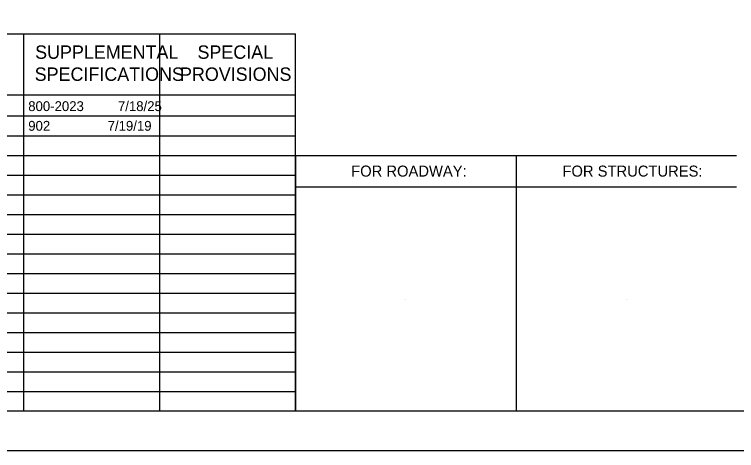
# Model space of a CAD drawing. Extents: x 0 to 44, y -23.8 to 22.
# Drawn here: x 20.03 to 29.2, y 0 to 5.54 of the extents above; entities that cross this region are included whole.
import ezdxf

# ---------------------------------------------------------------- set-up
doc = ezdxf.new("R2010")
doc.units = 0
for name, color, linetype in [('Default', 7, 'Continuous'), ('SC_Scratch1', 7, 'Continuous'), ('SH_Border', 7, 'Continuous'), ('SH_Cut_Line', 7, 'Continuous'), ('SH_Data', 7, 'Continuous'), ('SH_Text', 7, 'Continuous')]:
    doc.layers.add(name, color=color, linetype=linetype)

msp = doc.modelspace()

# ---------------------------------------------------------------- linework, layer by layer
at = {"layer": 'SC_Scratch1'}
for p, q in [((25, 3.55), (25, 3.55)), ((27.8, 3.55), (27.8, 3.55)), ((25, 1.925), (25, 1.925)), ((27.8, 1.925), (27.8, 1.925))]:
    msp.add_line(p, q, dxfattribs=at)
at = {"layer": 'SH_Border'}
msp.add_lwpolyline([(1.5, 21.5), (33.5, 21.5), (33.5, 0.5), (1.5, 0.5)], close=True, dxfattribs=at)
at = {"layer": 'SH_Cut_Line'}
msp.add_lwpolyline([(0, 0), (34, 0), (34, 22), (0, 22)], close=True, dxfattribs=at)
at = {"layer": 'SH_Data'}
for p, q in [((10.15, 5.2917), (23.6, 5.2917)), ((20.15, 0.5), (20.15, 5.2917)), ((21.875, 0.5), (21.875, 5.2917)), ((23.6, 0.5), (23.6, 5.2917)), ((10.15, 4.5209), (23.6, 4.5209)), ((10.15, 4.25), (23.6, 4.25)), ((10.15, 4), (23.6, 4)), ((10.15, 3.75), (23.6, 3.75)), ((10.15, 3.5), (23.6, 3.5)), ((10.15, 3.25), (23.6, 3.25)), ((10.15, 3), (23.6, 3)), ((10.15, 2.75), (23.6, 2.75)), ((10.15, 2.5), (23.6, 2.5)), ((10.15, 2.25), (23.6, 2.25)), ((10.15, 2), (23.6, 2)), ((10.15, 1.75), (23.6, 1.75)), ((10.15, 1.5), (23.6, 1.5)), ((10.15, 1.25), (23.6, 1.25)), ((10.15, 1), (23.6, 1)), ((10.15, 0.75), (23.6, 0.75))]:
    msp.add_line(p, q, dxfattribs=at)
at = {"layer": 'SH_Text'}
for p, q in [((23.6, 3.75), (23.6, 0.5)), ((23.6, 3.75), (26.4, 3.75)), ((26.4, 3.75), (26.4, 0.5)), ((26.4, 3.75), (29.2, 3.75)), ((23.6, 3.35), (26.4, 3.35)), ((26.4, 3.35), (29.2, 3.35))]:
    msp.add_line(p, q, dxfattribs=at)

# ---------------------------------------------------------------- texts
at = {"layer": 'Default'}
for s, p in [('800-2023', (20.205, 4.3125)), ('7/18/25', (21.3439, 4.3125)), ('902', (20.205, 4.0625)), ('7/19/19', (21.2132, 4.0625))]:
    msp.add_text(s, height=0.125, dxfattribs=at).set_placement(p)
at = {"layer": 'SH_Text'}
for s, height, p in [('SUPPLEMENTAL', 0.17, (20.2925, 4.9763)), ('SPECIAL', 0.17, (22.3542, 4.9763)), ('SPECIFICATIONS', 0.17, (20.2871, 4.6963)), ('PROVISIONS', 0.17, (22.1323, 4.6963)), ('FOR ROADWAY:', 0.14, (24.3061, 3.48)), ('FOR STRUCTURES:', 0.14, (26.9891, 3.48))]:
    msp.add_text(s, height=height, dxfattribs=at).set_placement(p)

doc.saveas('drawing.dxf')
